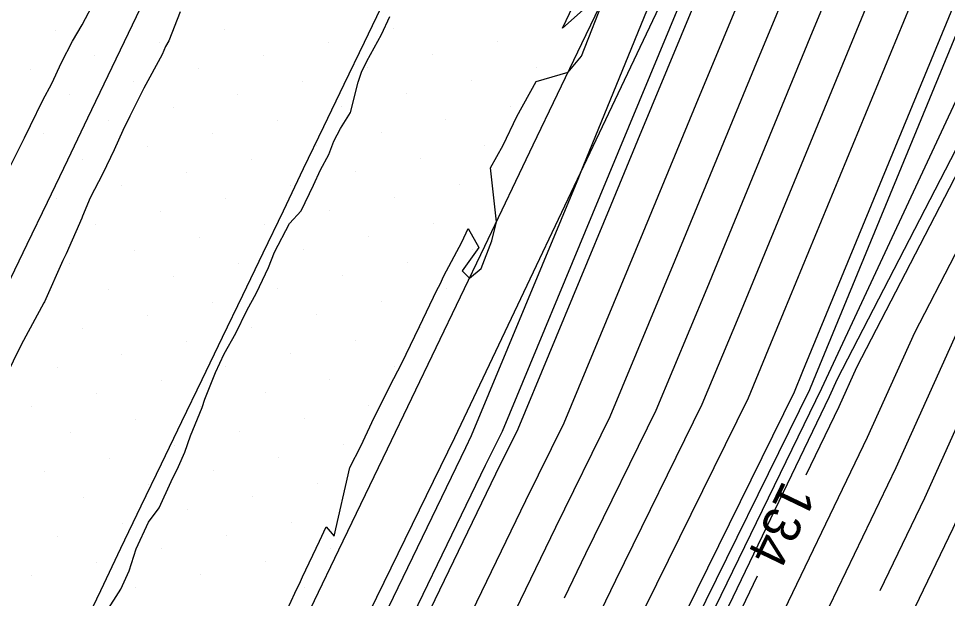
# Model space of a CAD drawing. Extents: x 2354170 to 2357230, y 866100 to 868290.
# Drawn here: x 2355338.78 to 2355388.35, y 866460.64 to 866491.61 of the extents above; entities that cross this region are included whole.
import ezdxf

# ---------------------------------------------------------------- set-up
doc = ezdxf.new("R2010")
doc.units = 0
for name, color, linetype in [('Default', 7, 'Continuous'), ('DTM Contours Major', 7, 'Continuous'), ('DTM Contours Minor', 7, 'Continuous'), ('Exist DTM Breakline', 7, 'Continuous'), ('Exist DTM Scan Elevation Point', 7, 'Continuous'), ('Exist Roads EOP', 7, 'Continuous'), ('PH Exist DTM Breakline', 7, 'Continuous')]:
    doc.layers.add(name, color=color, linetype=linetype)

msp = doc.modelspace()

# ---------------------------------------------------------------- linework, layer by layer
at = {"layer": 'Default'}
for points in [[(2355433.274, 866592.65), (2355424.806, 866571.951), (2355424.411, 866571.12), (2355422.868, 866571.668), (2355420.162, 866565.925), (2355419.736, 866563.735), (2355420.105, 866562.501), (2355413.621, 866548.376), (2355412.407, 866545.801), (2355402.074, 866526.578), (2355397.826, 866518.933), (2355392.022, 866504.988), (2355390.529, 866502.372), (2355387.356, 866494.737), (2355378.915, 866474.238), (2355377.709, 866471.334), (2355372.225, 866460.176), (2355369.578, 866454.696), (2355359.039, 866433.252), (2355357.778, 866430.64), (2355352.681, 866420.776), (2355349.804, 866415.162), (2355338.927, 866394.115), (2355337.24, 866390.821)], [(2355431.174, 866592.241), (2355423.936, 866574.547), (2355423.314, 866573.241), (2355421.994, 866573.71), (2355417.818, 866564.844), (2355417.454, 866562.975), (2355417.769, 866561.921), (2355412.236, 866549.867), (2355410.42, 866546.018), (2355401.608, 866529.623), (2355395.783, 866519.142), (2355390.995, 866507.636), (2355388.835, 866503.852), (2355384.246, 866492.81), (2355377.209, 866475.72), (2355375.25, 866471.003), (2355370.627, 866461.597), (2355366.362, 866452.765), (2355357.461, 866434.654), (2355355.456, 866430.503), (2355351.148, 866422.165), (2355346.545, 866413.183), (2355337.415, 866395.516)], [(2355336.64, 866372.256), (2355339.663, 866378.549), (2355343.753, 866388.56), (2355346.394, 866394.067), (2355357.545, 866415.181), (2355357.799, 866415.7), (2355362.943, 866425.442), (2355365.741, 866431.183), (2355376.003, 866452.523), (2355378.759, 866458.177), (2355384.09, 866469.263), (2355386.61, 866474.85), (2355397.375, 866495.699), (2355400.619, 866502.876), (2355407.827, 866516.962), (2355410.624, 866522.841), (2355419.192, 866542.505), (2355426.718, 866555.797), (2355429.354, 866561.334), (2355429.604, 866563.56), (2355430.426, 866564.821), (2355431.528, 866567.132), (2355430.551, 866568.321), (2355442.375, 866586.643)], [(2355337.287, 866368.659), (2355341.828, 866378.112), (2355345.253, 866386.495), (2355349.543, 866395.439), (2355358.93, 866413.212), (2355359.335, 866414.044), (2355363.665, 866422.241), (2355368.111, 866431.366), (2355376.717, 866449.262), (2355381.159, 866458.376), (2355385.613, 866467.639), (2355389.708, 866476.715), (2355398.736, 866494.201), (2355403.429, 866504.581), (2355409.497, 866516.439), (2355413.331, 866524.5), (2355420.561, 866541.092), (2355426.912, 866552.308), (2355431.145, 866561.201), (2355431.357, 866563.085), (2355432.052, 866564.152), (2355433.804, 866567.826), (2355432.973, 866568.836), (2355443.028, 866584.416)], [(2355350.278, 866443.108), (2355362.638, 866468.704), (2355362.956, 866469.35), (2355368.679, 866483.13), (2355368.699, 866483.178), (2355368.917, 866483.705), (2355377.173, 866503.978), (2355378.305, 866506.326), (2355379.592, 866508.779), (2355380.686, 866510.856), (2355381.648, 866513.312), (2355385.103, 866519.446), (2355385.729, 866520.762), (2355386.343, 866521.891), (2355386.909, 866523.061), (2355389.502, 866527.256), (2355399.279, 866544.85), (2355400.49, 866547.102), (2355405.308, 866557.319), (2355406.091, 866559.024), (2355406.047, 866559.173), (2355406.098, 866559.438), (2355417.628, 866583.915)], [(2355419.375, 866579.833), (2355410.786, 866561.6), (2355410.61, 866560.694), (2355410.763, 866560.183), (2355408.079, 866554.338), (2355404.462, 866546.669), (2355400.211, 866538.759), (2355389.656, 866519.767), (2355387.914, 866515.58), (2355383.755, 866508.295), (2355374.918, 866487.031), (2355372.091, 866480.166), (2355367.873, 866470.011), (2355365.834, 866465.861), (2355356.711, 866446.971), (2355352.725, 866438.859), (2355348.49, 866430.091), (2355346.547, 866426.331), (2355336.768, 866407.245)], [(2355338.581, 866361.464), (2355346.158, 866377.236), (2355348.253, 866382.363), (2355355.841, 866398.182), (2355361.699, 866409.275), (2355362.409, 866410.731), (2355365.108, 866415.841), (2355372.851, 866431.732), (2355378.145, 866442.741), (2355385.959, 866458.773), (2355388.661, 866464.392), (2355395.902, 866480.443), (2355401.46, 866491.207), (2355409.048, 866507.992), (2355412.835, 866515.394), (2355418.746, 866527.817), (2355423.299, 866538.266), (2355427.298, 866545.329), (2355434.727, 866560.935), (2355434.862, 866562.135), (2355435.305, 866562.815), (2355438.356, 866569.213), (2355437.818, 866569.868), (2355444.332, 866579.962)], [(2355420.248, 866577.792), (2355413.13, 866562.681), (2355412.891, 866561.454), (2355413.098, 866560.762), (2355409.465, 866552.847), (2355406.448, 866546.452), (2355400.676, 866535.714), (2355391.699, 866519.558), (2355388.941, 866512.932), (2355385.449, 866506.814), (2355378.027, 866488.958), (2355373.797, 866478.684), (2355370.332, 866470.342), (2355367.431, 866464.44), (2355359.928, 866448.902), (2355354.303, 866437.457), (2355350.812, 866430.228), (2355348.081, 866424.943), (2355340.027, 866409.224), (2355334.391, 866398.319)], [(2355380.818, 866467.252), (2355382.566, 866470.886), (2355383.513, 866472.986), (2355396.013, 866497.196), (2355397.81, 866501.17), (2355406.158, 866517.485), (2355407.917, 866521.182), (2355417.823, 866543.918), (2355425.132, 866556.827)], [(2355384.755, 866461.063), (2355387.137, 866466.016), (2355392.805, 866478.579), (2355400.098, 866492.704), (2355406.239, 866506.287), (2355411.166, 866515.916), (2355416.039, 866526.158), (2355421.93, 866539.679), (2355427.105, 866548.818), (2355428.183, 866551.083)], [(2355410.64, 866550.912), (2355408.434, 866546.235), (2355401.142, 866532.669), (2355393.741, 866519.35), (2355389.968, 866510.284), (2355387.142, 866505.333), (2355381.137, 866490.884), (2355375.503, 866477.202), (2355372.791, 866470.672), (2355369.029, 866463.018), (2355367.887, 866460.653)], [(2355406.465, 866530.834), (2355402.54, 866523.532), (2355399.868, 866518.725), (2355393.049, 866502.339), (2355392.222, 866500.891), (2355390.465, 866496.663), (2355380.621, 866472.756), (2355380.168, 866471.665), (2355373.822, 866458.755), (2355372.795, 866456.627), (2355364.665, 866440.085)], [(2355389.544, 866523.447), (2355387.614, 866519.975), (2355386.887, 866518.228), (2355382.062, 866509.775), (2355371.808, 866485.105), (2355370.385, 866481.648), (2355365.415, 866469.68), (2355364.236, 866467.282), (2355353.495, 866445.04), (2355351.146, 866440.261), (2355347.54, 866432.795)], [(2355369.073, 866492.217), (2355367.807, 866491.095), (2355367.806, 866491.094), (2355367.807, 866491.095), (2355367.807, 866491.095), (2355368.745, 866493.09)], [(2355352.815, 866459.373), (2355353.628, 866461.147), (2355353.762, 866461.418), (2355353.931, 866461.789), (2355354.837, 866463.705), (2355355.189, 866464.469), (2355355.627, 866463.97), (2355356.452, 866467.641), (2355357.034, 866468.776), (2355357.752, 866470.305), (2355358.799, 866472.396), (2355359.239, 866473.212), (2355359.925, 866474.652), (2355360.17, 866475.165), (2355361.1, 866477.101), (2355361.268, 866477.436), (2355361.479, 866477.874), (2355362.43, 866479.665), (2355362.767, 866480.408), (2355363.34, 866479.378), (2355362.459, 866478.138), (2355362.836, 866477.753), (2355363.468, 866478.272), (2355364.041, 866479.744), (2355364.278, 866480.759), (2355363.96, 866483.646), (2355364.632, 866484.85), (2355365.364, 866486.385), (2355366.395, 866488.252), (2355368.115, 866488.756), (2355368.827, 866489.607), (2355370.115, 866492.925)], [(2355343.444, 866459.91), (2355344.239, 866461.137), (2355344.676, 866462.125), (2355345.051, 866463.298), (2355345.716, 866464.712), (2355346.288, 866465.486), (2355346.918, 866466.89), (2355347.305, 866467.696), (2355347.647, 866468.461), (2355347.949, 866469.332), (2355348.206, 866469.941), (2355348.57, 866470.849), (2355348.708, 866471.29), (2355349.283, 866472.706), (2355349.752, 866473.707), (2355350.366, 866474.809), (2355350.957, 866476.013), (2355351.478, 866476.965), (2355352.121, 866478.324), (2355352.429, 866479.13), (2355353.238, 866480.67), (2355353.865, 866481.337), (2355354.508, 866482.721), (2355354.897, 866483.533), (2355355.343, 866484.353), (2355355.6, 866485.06), (2355355.959, 866485.742), (2355356.491, 866486.591), (2355356.909, 866488.216), (2355357.074, 866488.741), (2355357.364, 866489.337), (2355358.151, 866490.768), (2355358.586, 866491.716)], [(2355334.401, 866372.018), (2355335.993, 866375.854), (2355337.498, 866378.987), (2355342.253, 866390.626), (2355343.246, 866392.695), (2355356.16, 866417.149), (2355356.262, 866417.357), (2355362.221, 866428.642), (2355363.371, 866431), (2355375.289, 866455.784), (2355376.359, 866457.979), (2355378.218, 866461.844)]]:
    msp.add_lwpolyline(points, dxfattribs=at)
at = {"layer": 'DTM Contours Major'}
for points in [[(2355384.755, 866461.063), (2355387.137, 866466.016), (2355392.805, 866478.579), (2355400.098, 866492.704), (2355406.239, 866506.287), (2355411.166, 866515.916), (2355416.039, 866526.158), (2355421.93, 866539.679), (2355427.105, 866548.818), (2355428.183, 866551.083)], [(2355410.64, 866550.912), (2355408.434, 866546.235), (2355401.142, 866532.669), (2355393.741, 866519.35), (2355389.968, 866510.284), (2355387.142, 866505.333), (2355381.137, 866490.884), (2355375.503, 866477.202), (2355372.791, 866470.672), (2355369.029, 866463.018), (2355367.887, 866460.653)]]:
    msp.add_lwpolyline(points, dxfattribs=at)
at = {"layer": 'DTM Contours Minor'}
for points in [[(2355352.422, 866444.396), (2355363.703, 866467.756), (2355364.595, 866469.57), (2355369.816, 866482.142), (2355370.772, 866484.462), (2355381.335, 866509.878), (2355381.452, 866510.166), (2355381.468, 866510.199), (2355381.486, 866510.234), (2355381.502, 866510.263), (2355381.515, 866510.298), (2355381.627, 866510.496), (2355386.544, 866519.11), (2355386.933, 866520.045), (2355399.59, 866542.82), (2355401.814, 866546.958), (2355406.232, 866556.325), (2355407.648, 866559.41), (2355407.568, 866559.68), (2355407.661, 866560.159), (2355418.21, 866582.554)], [(2355399.763, 866516.766), (2355393.392, 866501.457), (2355392.787, 866500.397), (2355391.502, 866497.306), (2355381.19, 866472.262), (2355380.988, 866471.775), (2355374.355, 866458.281), (2355373.867, 866457.271), (2355361.144, 866431.383), (2355360.874, 866430.823), (2355354.726, 866418.925), (2355354.15, 866417.801), (2355340.943, 866392.246), (2355340.66, 866391.694), (2355334.233, 866380.026), (2355333.119, 866377.75), (2355319.997, 866353.661), (2355315.443, 866345.205), (2355313.17, 866340.539), (2355311.526, 866337.459)], [(2355338.293, 866483.643), (2355339.095, 866485.248), (2355339.419, 866485.895), (2355340.065, 866487.249), (2355340.543, 866488.149), (2355341.068, 866489.258), (2355341.658, 866490.409), (2355342.171, 866491.286), (2355342.868, 866492.607)], [(2355347.403, 866491.97), (2355346.792, 866490.423), (2355346.62, 866490.124), (2355346.443, 866489.699), (2355345.465, 866487.891), (2355344.708, 866486.391), (2355344.345, 866485.634), (2355343.873, 866484.6), (2355343.28, 866483.341), (2355342.591, 866482.034), (2355342.191, 866481.064), (2355342.16, 866480.945), (2355341.311, 866479.052), (2355341.141, 866478.686), (2355340.153, 866476.482), (2355340.131, 866476.432), (2355339.038, 866474.412), (2355338.94, 866474.222), (2355338.05, 866472.407)], [(2355308.331, 866310.232), (2355311.374, 866316.937), (2355319.426, 866337.506), (2355322.028, 866343.268), (2355325.427, 866352.109), (2355335.777, 866377.053), (2355336.776, 866379.133), (2355341.753, 866391.314), (2355342.196, 866392.238), (2355355.699, 866417.805), (2355355.75, 866417.909), (2355361.981, 866429.708), (2355362.581, 866430.939), (2355375.051, 866456.87), (2355375.559, 866457.912), (2355382.058, 866471.427), (2355382.481, 866472.365), (2355392.371, 866491.519)]]:
    msp.add_lwpolyline(points, dxfattribs=at)
at = {"layer": 'Exist DTM Breakline'}
for points in [[(2355338.15, 866477.302), (2355339.233, 866479.556), (2355340.316, 866481.809), (2355341.398, 866484.062), (2355342.481, 866486.316), (2355343.559, 866488.571), (2355344.638, 866490.826), (2355345.716, 866493.082), (2355346.795, 866495.337), (2355347.873, 866497.593), (2355348.951, 866499.848), (2355350.03, 866502.104), (2355351.108, 866504.359), (2355352.187, 866506.615), (2355353.265, 866508.87), (2355354.344, 866511.125), (2355355.422, 866513.381), (2355356.5, 866515.636), (2355357.579, 866517.891)], [(2355358.307, 866492.597), (2355357.226, 866490.343), (2355356.142, 866488.09), (2355355.057, 866485.837), (2355353.973, 866483.585), (2355352.889, 866481.332), (2355351.807, 866479.079), (2355350.724, 866476.825), (2355349.641, 866474.572), (2355348.557, 866472.319), (2355347.472, 866470.067), (2355346.388, 866467.814), (2355345.303, 866465.562), (2355344.223, 866463.307), (2355343.146, 866461.051), (2355342.069, 866458.795)]]:
    msp.add_lwpolyline(points, dxfattribs=at)
at = {"layer": 'Exist DTM Scan Elevation Point'}
for p, q in [((2355340.765, 866491), (2355340.765, 866491)), ((2355349.779, 866491.032), (2355349.779, 866491.032)), ((2355358.793, 866491.063), (2355358.793, 866491.063)), ((2355367.807, 866491.095), (2355367.807, 866491.095)), ((2355346.315, 866490.326), (2355346.315, 866490.326)), ((2355355.329, 866490.358), (2355355.329, 866490.358)), ((2355364.342, 866490.39), (2355364.342, 866490.39)), ((2355342.85, 866489.621), (2355342.85, 866489.621)), ((2355351.864, 866489.652), (2355351.864, 866489.652)), ((2355360.878, 866489.684), (2355360.878, 866489.684)), ((2355357.414, 866488.978), (2355357.414, 866488.978)), ((2355366.427, 866489.01), (2355366.427, 866489.01)), ((2355339.386, 866488.915), (2355339.386, 866488.915)), ((2355348.4, 866488.947), (2355348.4, 866488.947)), ((2355344.935, 866488.241), (2355344.935, 866488.241)), ((2355353.949, 866488.273), (2355353.949, 866488.273)), ((2355362.963, 866488.305), (2355362.963, 866488.305)), ((2355341.471, 866487.536), (2355341.471, 866487.536)), ((2355350.485, 866487.567), (2355350.485, 866487.567)), ((2355359.499, 866487.599), (2355359.499, 866487.599)), ((2355347.02, 866486.862), (2355347.02, 866486.862)), ((2355356.034, 866486.893), (2355356.034, 866486.893)), ((2355365.048, 866486.925), (2355365.048, 866486.925)), ((2355343.556, 866486.156), (2355343.556, 866486.156)), ((2355352.57, 866486.188), (2355352.57, 866486.188)), ((2355361.584, 866486.22), (2355361.584, 866486.22)), ((2355358.119, 866485.514), (2355358.119, 866485.514)), ((2355340.091, 866485.451), (2355340.091, 866485.451)), ((2355349.105, 866485.482), (2355349.105, 866485.482)), ((2355345.641, 866484.777), (2355345.641, 866484.777)), ((2355354.655, 866484.808), (2355354.655, 866484.808)), ((2355363.669, 866484.84), (2355363.669, 866484.84)), ((2355342.176, 866484.071), (2355342.176, 866484.071)), ((2355351.19, 866484.103), (2355351.19, 866484.103)), ((2355360.204, 866484.135), (2355360.204, 866484.135)), ((2355347.726, 866483.397), (2355347.726, 866483.397)), ((2355356.74, 866483.429), (2355356.74, 866483.429)), ((2355344.261, 866482.692), (2355344.261, 866482.692)), ((2355353.275, 866482.723), (2355353.275, 866482.723)), ((2355362.289, 866482.755), (2355362.289, 866482.755)), ((2355358.825, 866482.05), (2355358.825, 866482.05)), ((2355340.797, 866481.986), (2355340.797, 866481.986)), ((2355349.811, 866482.018), (2355349.811, 866482.018)), ((2355346.346, 866481.312), (2355346.346, 866481.312)), ((2355355.36, 866481.344), (2355355.36, 866481.344)), ((2355342.882, 866480.607), (2355342.882, 866480.607)), ((2355351.896, 866480.638), (2355351.896, 866480.638)), ((2355360.91, 866480.67), (2355360.91, 866480.67)), ((2355348.431, 866479.933), (2355348.431, 866479.933)), ((2355357.445, 866479.965), (2355357.445, 866479.965)), ((2355344.967, 866479.227), (2355344.967, 866479.227)), ((2355353.981, 866479.259), (2355353.981, 866479.259)), ((2355362.995, 866479.291), (2355362.995, 866479.291)), ((2355359.53, 866478.585), (2355359.53, 866478.585)), ((2355341.503, 866478.522), (2355341.503, 866478.522)), ((2355350.516, 866478.553), (2355350.516, 866478.553)), ((2355347.052, 866477.848), (2355347.052, 866477.848)), ((2355356.066, 866477.88), (2355356.066, 866477.88)), ((2355343.588, 866477.142), (2355343.588, 866477.142)), ((2355352.601, 866477.174), (2355352.601, 866477.174)), ((2355361.615, 866477.206), (2355361.615, 866477.206)), ((2355340.123, 866476.437), (2355340.123, 866476.437)), ((2355349.137, 866476.468), (2355349.137, 866476.468)), ((2355358.151, 866476.5), (2355358.151, 866476.5)), ((2355345.673, 866475.763), (2355345.673, 866475.763)), ((2355354.686, 866475.795), (2355354.686, 866475.795)), ((2355360.236, 866475.121), (2355360.236, 866475.121)), ((2355342.208, 866475.057), (2355342.208, 866475.057)), ((2355351.222, 866475.089), (2355351.222, 866475.089)), ((2355347.758, 866474.383), (2355347.758, 866474.383)), ((2355356.771, 866474.415), (2355356.771, 866474.415)), ((2355344.293, 866473.678), (2355344.293, 866473.678)), ((2355353.307, 866473.71), (2355353.307, 866473.71)), ((2355340.829, 866472.972), (2355340.829, 866472.972)), ((2355349.843, 866473.004), (2355349.843, 866473.004)), ((2355358.856, 866473.036), (2355358.856, 866473.036)), ((2355346.378, 866472.299), (2355346.378, 866472.299)), ((2355355.392, 866472.33), (2355355.392, 866472.33)), ((2355351.928, 866471.625), (2355351.928, 866471.625)), ((2355342.914, 866471.593), (2355342.914, 866471.593)), ((2355339.449, 866470.887), (2355339.449, 866470.887)), ((2355348.463, 866470.919), (2355348.463, 866470.919)), ((2355357.477, 866470.951), (2355357.477, 866470.951)), ((2355344.999, 866470.214), (2355344.999, 866470.214)), ((2355354.013, 866470.245), (2355354.013, 866470.245)), ((2355341.534, 866469.508), (2355341.534, 866469.508)), ((2355350.548, 866469.54), (2355350.548, 866469.54)), ((2355347.084, 866468.834), (2355347.084, 866468.834)), ((2355356.097, 866468.866), (2355356.097, 866468.866)), ((2355352.633, 866468.16), (2355352.633, 866468.16)), ((2355343.619, 866468.129), (2355343.619, 866468.129)), ((2355340.155, 866467.423), (2355340.155, 866467.423)), ((2355349.169, 866467.455), (2355349.169, 866467.455)), ((2355345.704, 866466.749), (2355345.704, 866466.749)), ((2355354.718, 866466.781), (2355354.718, 866466.781)), ((2355342.24, 866466.044), (2355342.24, 866466.044)), ((2355351.254, 866466.075), (2355351.254, 866466.075)), ((2355347.789, 866465.37), (2355347.789, 866465.37)), ((2355353.339, 866464.696), (2355353.339, 866464.696)), ((2355344.325, 866464.664), (2355344.325, 866464.664)), ((2355340.86, 866463.959), (2355340.86, 866463.959)), ((2355349.874, 866463.99), (2355349.874, 866463.99)), ((2355346.41, 866463.285), (2355346.41, 866463.285)), ((2355355.424, 866463.316), (2355355.424, 866463.316)), ((2355342.945, 866462.579), (2355342.945, 866462.579)), ((2355351.959, 866462.611), (2355351.959, 866462.611)), ((2355339.481, 866461.874), (2355339.481, 866461.874)), ((2355348.495, 866461.905), (2355348.495, 866461.905)), ((2355354.044, 866461.231), (2355354.044, 866461.231)), ((2355345.03, 866461.2), (2355345.03, 866461.2))]:
    msp.add_line(p, q, dxfattribs=at)
at = {"layer": 'Exist Roads EOP'}
msp.add_lwpolyline([(2355353.269, 866457.821), (2355355.866, 866463.23), (2355358.463, 866468.639), (2355361.059, 866474.049), (2355363.654, 866479.458), (2355366.249, 866484.868), (2355368.845, 866490.277), (2355371.44, 866495.687), (2355374.036, 866501.096), (2355376.632, 866506.506), (2355379.228, 866511.915), (2355381.825, 866517.324), (2355384.423, 866522.732), (2355387.02, 866528.141), (2355389.618, 866533.549), (2355392.216, 866538.958), (2355394.813, 866544.367), (2355397.409, 866549.776), (2355400.005, 866555.185), (2355402.599, 866560.595), (2355405.193, 866566.006), (2355407.786, 866571.417), (2355410.38, 866576.827)], dxfattribs=at)
at = {"layer": 'PH Exist DTM Breakline'}
for points in [[(2355462.264, 866681.282), (2355449.29, 866652.845), (2355431.772, 866616.884), (2355416.85, 866585.734), (2355398.908, 866547.275), (2355381.513, 866510.255), (2355362.049, 866469.228), (2355342.769, 866429.753), (2355321.636, 866386.842), (2355298.704, 866337.728), (2355276.341, 866292.909), (2355263.024, 866269.789)], [(2355281.117, 866263.09), (2355291.385, 866283.678), (2355294.507, 866291.064), (2355304.567, 866314.107), (2355322.328, 866352.396), (2355341.35, 866391.869), (2355361.718, 866430.873), (2355381.648, 866471.864), (2355403.329, 866518.372), (2355424.612, 866562.24), (2355423.403, 866563.319), (2355423.174, 866564.881), (2355424.474, 866567.914), (2355426.326, 866567.421), (2355427.666, 866565.955), (2355427.962, 866564.005), (2355426.4, 866561.553)]]:
    msp.add_lwpolyline(points, dxfattribs=at)

# ---------------------------------------------------------------- texts
at = {"layer": 'Default'}
msp.add_text('134', height=2, rotation=244.3188, dxfattribs=at).set_placement((2355379.589, 866467.004))

doc.saveas('drawing.dxf')
